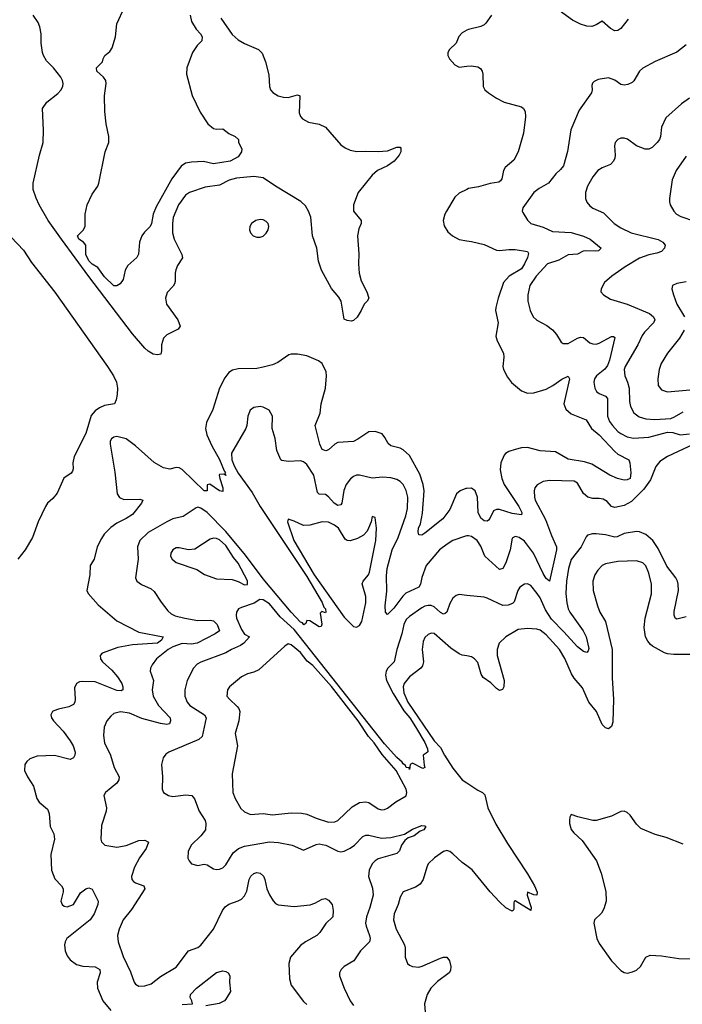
# Model space of a CAD drawing. Header units: inches. Extents: x 1649636 to 1815363, y 506543 to 641975.
# Tile 559 of 656: x 1777125 to 1781385, y 571047 to 577381. Entities that reach past the tile are written whole.
import ezdxf

# ---------------------------------------------------------------- set-up
doc = ezdxf.new("R2010")
doc.units = ezdxf.units.IN
doc.header["$MEASUREMENT"] = 0
doc.layers.add('B7577', color=7, linetype='Continuous')
doc.layers.add('B7587', color=7, linetype='Continuous')

msp = doc.modelspace()

# ---------------------------------------------------------------- linework, layer by layer
at = {"layer": 'B7577', "color": 5}
for points, elevation in [([(1778220.1, 577410), (1778230.1, 577370), (1778259.2, 577319.2), (1778286.5, 577290), (1778298.5, 577270), (1778295.1, 577244.9), (1778266.3, 577213.7), (1778236.3, 577170), (1778198.4, 577070), (1778197.1, 577030), (1778233, 576893), (1778285.8, 576785.8), (1778334, 576710), (1778370, 576681.7), (1778390, 576677.4), (1778430, 576679.3), (1778469, 576649), (1778510.8, 576630), (1778531, 576610), (1778531.3, 576590), (1778552, 576550), (1778551.3, 576530), (1778530, 576499), (1778478, 576470), (1778370, 576453.6), (1778307.5, 576467.5), (1778230, 576465.3), (1778190, 576457.7), (1778162.1, 576437.9), (1778103.3, 576356.7), (1778002.1, 576177.9), (1777984, 576130), (1777972.8, 576070), (1777963.8, 576050), (1777926.9, 576013.1), (1777910.3, 575990), (1777895.8, 575950), (1777887.9, 575872.1), (1777877.3, 575850), (1777819.5, 575800.5), (1777803, 575770), (1777790, 575708.7), (1777770, 575682), (1777750, 575668.7), (1777731, 575669), (1777670, 575726.6), (1777626.2, 575786.2), (1777590, 575808.7), (1777569.9, 575830), (1777549.1, 575870), (1777549.6, 575930), (1777536, 575950), (1777504.5, 575970), (1777497, 575990), (1777532.8, 576027.2), (1777545.4, 576050), (1777545.7, 576130), (1777558.3, 576190), (1777590, 576258.8), (1777626.6, 576310), (1777634.5, 576330), (1777674, 576530), (1777696.9, 576590), (1777698.7, 576630), (1777680.5, 576710), (1777672.4, 576790), (1777669.8, 576890), (1777681.5, 576970), (1777678.5, 576990), (1777664.2, 577010), (1777621.6, 577050), (1777618, 577070), (1777658, 577110), (1777661.6, 577130), (1777671.6, 577150), (1777704, 577176), (1777720.2, 577199.8), (1777741, 577270), (1777750, 577354.9), (1777798.1, 577461.9)], 560), ([(1778418.7, 577390), (1778490, 577285.7), (1778530, 577252), (1778570, 577228.4), (1778661, 577190), (1778684.4, 577164.4), (1778704.9, 577110), (1778725.5, 577025.5), (1778730.4, 576950), (1778738, 576930), (1778751.9, 576911.9), (1778786, 576890), (1778821.4, 576881.4), (1778850, 576881.1), (1778910, 576897.6), (1778926.8, 576890), (1778922.2, 576782.2), (1778930, 576757.3), (1778943.4, 576743.4), (1778982.4, 576722.4), (1779050, 576708.9), (1779090, 576690.3), (1779190, 576575.5), (1779216.9, 576556.9), (1779250, 576542), (1779292.8, 576532.7), (1779350, 576535.9), (1779430, 576532.1), (1779490, 576538), (1779550, 576561.3), (1779570, 576560.7), (1779574.6, 576554.6), (1779574.9, 576530), (1779565.3, 576510), (1779531.6, 576470), (1779490, 576439.8), (1779426, 576410), (1779390, 576380.7), (1779301.6, 576270), (1779270.3, 576190), (1779271.8, 576150), (1779320.5, 576090), (1779320.5, 576070), (1779305, 576035.1), (1779297.3, 575990), (1779305.5, 575874.5), (1779303.1, 575810), (1779307.4, 575750), (1779321.1, 575701.1), (1779357.6, 575630), (1779370.4, 575590), (1779358.8, 575570), (1779338.8, 575550), (1779320.7, 575510), (1779293.7, 575466.3), (1779270, 575446), (1779258, 575442), (1779230, 575445.2), (1779210, 575454), (1779190.9, 575570.9), (1779176, 575596), (1779130, 575651.8), (1779064.5, 575770), (1779046.8, 575826.9), (1779035.9, 575910), (1779006.7, 575990), (1778997.3, 576110), (1778982.2, 576150), (1778963, 576183), (1778931.7, 576211.7), (1778770, 576309.5), (1778690, 576363.2), (1778630, 576373), (1778517.8, 576362.2), (1778472.1, 576347.9), (1778410, 576316.7), (1778317.1, 576302.9), (1778216.3, 576270), (1778190, 576252.4), (1778145, 576190), (1778111.5, 576108.5), (1778106.6, 576070), (1778107.3, 576010), (1778117, 575970), (1778168.1, 575870), (1778172.1, 575847.9), (1778139.7, 575800.3), (1778128.2, 575771.8), (1778123.6, 575750), (1778123.9, 575696.1), (1778119.3, 575680.7), (1778112.6, 575667.4), (1778073.8, 575626.2), (1778061.6, 575590), (1778068.5, 575550), (1778142.6, 575450), (1778156.4, 575410), (1778143, 575390), (1778070, 575353.6), (1778048.9, 575331.1), (1778036.5, 575290), (1778036.5, 575250), (1778031.4, 575228.6), (1778010, 575223.9), (1777982.9, 575230), (1777950, 575249.3), (1777930, 575268.3), (1777850, 575360.7), (1777569.4, 575729.4), (1777392.6, 575970), (1777307.7, 576090), (1777249.9, 576190), (1777230, 576232), (1777211.7, 576288.3), (1777211.8, 576330), (1777251.6, 576510), (1777275.1, 576590), (1777277.4, 576670), (1777271.6, 576810), (1777298.7, 576850), (1777370, 576904.9), (1777390, 576927), (1777401.7, 576950), (1777405.4, 576970), (1777401.1, 576990), (1777388.3, 577010), (1777341.7, 577070), (1777296.2, 577116.2), (1777277.4, 577150), (1777270.7, 577170), (1777262.9, 577230), (1777264, 577290), (1777254.9, 577334.9), (1777242.9, 577362.9), (1777212.4, 577410)], 580), ([(1780000, 577312.4), (1779970, 577295.6), (1779947.9, 577272.1), (1779930.4, 577230), (1779887.7, 577190), (1779876.3, 577170), (1779876.3, 577150), (1779887.3, 577130), (1779922, 577090), (1779950, 577074.4), (1780000, 577080.8)], 620), ([(1780000, 576289), (1779950, 576265.1), (1779921.7, 576238.3), (1779869, 576150), (1779857.8, 576130), (1779847.6, 576090), (1779853.8, 576053.8), (1779876.5, 576016.5), (1779907.3, 575990), (1779950, 575966), (1780000, 575958.1)], 620), ([(1777070, 575982.2), (1777150, 575897.3), (1777199.9, 575819.9), (1777350, 575627.7), (1777690, 575150), (1777728.2, 575090), (1777746.6, 575050), (1777754.2, 575010), (1777750.9, 574970), (1777745, 574935), (1777735.3, 574910), (1777670, 574897.9), (1777637, 574883), (1777610, 574865), (1777585.4, 574834.6), (1777550, 574718.3), (1777475, 574570), (1777467.4, 574530), (1777469.2, 574490.8), (1777464.2, 574475.8), (1777455.5, 574464.5), (1777409.1, 574430.9), (1777365.6, 574334.4), (1777338.4, 574301.6), (1777303.5, 574270), (1777290.1, 574249.9), (1777243.5, 574150), (1777206.3, 574050), (1777159.7, 573970), (1777113.6, 573910)], 580), ([(1780000, 574366), (1779994.1, 574365.9), (1779956.4, 574350), (1779934, 574330), (1779889.6, 574230.4), (1779845.8, 574170), (1779730, 574076.9), (1779710, 574065.6), (1779690, 574066), (1779686.9, 574086.9), (1779689.8, 574109.8), (1779701.2, 574138.8), (1779714.3, 574205.7), (1779726.2, 574350), (1779719.4, 574390), (1779698, 574458), (1779630, 574576.9), (1779590, 574614.8), (1779570, 574623.9), (1779510, 574638.7), (1779493.6, 574653.6), (1779473.1, 574693.1), (1779455.8, 574715.8), (1779410, 574731.9), (1779370, 574728.7), (1779298.4, 574681.6), (1779270, 574668), (1779170, 574660.3), (1779150, 574649.8), (1779110, 574614.7), (1779092.4, 574607.6), (1779070, 574616.9), (1779054.2, 574650), (1779024.4, 574770), (1779056.4, 574850), (1779064, 574910), (1779091.1, 575010), (1779097.4, 575090), (1779094.7, 575114.8), (1779068.4, 575168.5), (1779046.6, 575186.6), (1778970, 575218.5), (1778910, 575228.4), (1778870.4, 575229.7), (1778855.1, 575224.9), (1778783.7, 575176.3), (1778750, 575161.1), (1778690, 575144.8), (1778650, 575136.8), (1778530, 575134.8), (1778493, 575127), (1778468.5, 575111.5), (1778443.8, 575076.2), (1778410.2, 575010), (1778365.8, 574874.2), (1778325.5, 574790), (1778319, 574750), (1778328.9, 574710), (1778360.5, 574640.5), (1778410, 574551.1), (1778439, 574479), (1778447.3, 574470), (1778444.7, 574464.7), (1778450, 574449.2), (1778437.2, 574457.2), (1778410, 574455.3), (1778408.1, 574451.9), (1778410.7, 574430), (1778430.4, 574370), (1778430, 574345.2), (1778410, 574349.6), (1778347.7, 574392.3), (1778331, 574389), (1778330.4, 574349.6), (1778310, 574349.8), (1778170, 574487), (1778150, 574497.6), (1778130, 574499.1), (1778090, 574488.9), (1778050, 574497.9), (1777990, 574531.8), (1777870, 574640.4), (1777810, 574683.7), (1777750, 574699.9), (1777730, 574695.7), (1777715.9, 574684), (1777707.1, 574670), (1777705.5, 574650), (1777735.5, 574470), (1777751.8, 574330), (1777767.5, 574307.5), (1777793.7, 574293.7), (1777896.6, 574296.6), (1777915.8, 574290), (1777907.9, 574270), (1777850, 574198), (1777810, 574171.8), (1777750, 574141.5), (1777710, 574113.7), (1777668.3, 574071.7), (1777650, 574044.5), (1777623.1, 573990), (1777604.4, 573910), (1777578.4, 573870), (1777576, 573810), (1777557.1, 573710), (1777564.4, 573690), (1777630, 573615.8), (1777750, 573514.3), (1777890, 573440.6), (1778048, 573410), (1778036.6, 573390), (1778010, 573369.9), (1777850, 573359.2), (1777756.8, 573343.2), (1777654.4, 573305.6), (1777641.3, 573290), (1777643.6, 573270), (1777657.3, 573250), (1777717.3, 573197.3), (1777754.5, 573154.5), (1777780.7, 573110), (1777788.5, 573090), (1777788.4, 573070), (1777776.5, 573063.5), (1777750, 573066), (1777610, 573121), (1777530, 573124.5), (1777510, 573121), (1777489.5, 573110.5), (1777476.5, 573083.5), (1777481.2, 573010), (1777479, 572990), (1777470, 572975.6), (1777440.2, 572959.8), (1777373.8, 572946.2), (1777344.6, 572935.4), (1777334.9, 572930), (1777325.7, 572910), (1777330.3, 572890), (1777342.3, 572870), (1777403.3, 572803.4), (1777450, 572742.7), (1777469.3, 572710), (1777481.2, 572670), (1777479, 572650), (1777470, 572632), (1777450, 572621.3), (1777348.2, 572648.2), (1777236.7, 572643.3), (1777190, 572626.3), (1777170.4, 572610), (1777157.6, 572590), (1777155.8, 572550), (1777174, 572510), (1777213.7, 572450), (1777235.8, 572370), (1777250, 572348), (1777303, 572303), (1777314.9, 572274.9), (1777320.3, 572190), (1777343.5, 572143.5), (1777349.2, 572110), (1777325, 572010), (1777328.6, 571910), (1777350, 571854), (1777394, 571810), (1777404.9, 571790), (1777405.3, 571770), (1777389.2, 571710.8), (1777397.4, 571690), (1777410, 571678.3), (1777430, 571673.6), (1777470, 571689.3), (1777515.8, 571764.2), (1777550, 571788.8), (1777570, 571796.5), (1777590, 571787.3), (1777630.3, 571710), (1777627, 571690), (1777603.8, 571630), (1777577.6, 571590), (1777427.3, 571470), (1777416.3, 571450), (1777412.1, 571430), (1777416.6, 571390), (1777430, 571358.9), (1777450, 571332.3), (1777490, 571303.2), (1777531.5, 571291.5), (1777610, 571288.3), (1777641.1, 571270), (1777643.2, 571250), (1777623.5, 571190), (1777624.7, 571150), (1777659.2, 571070), (1777710, 571006.3)], 620), ([(1780000, 574059.8), (1779990, 574058.8), (1779910, 574029.8), (1779872.2, 574007.8), (1779824.4, 573970), (1779737.6, 573870), (1779710, 573792.3), (1779701.8, 573750), (1779691.7, 573730), (1779607.9, 573692.1), (1779587.3, 573672.7), (1779530, 573594.5), (1779490, 573554.5), (1779477.6, 573570), (1779473.8, 573610), (1779484.1, 573704.1), (1779483.5, 573803.5), (1779488.1, 573850), (1779519.7, 573970), (1779557.6, 574050), (1779606.5, 574190), (1779617, 574237), (1779619.1, 574310), (1779610, 574352), (1779590.9, 574390), (1779570.5, 574410.5), (1779550, 574423.1), (1779510, 574434.2), (1779457.3, 574437.3), (1779390, 574432.5), (1779310, 574449.8), (1779290, 574449.8), (1779270, 574441.7), (1779252.5, 574427.5), (1779223.5, 574390), (1779207.9, 574352.1), (1779195.9, 574270), (1779190, 574259.7), (1779170, 574255.1), (1779145.8, 574270), (1779110, 574312.4), (1779090, 574326), (1779050, 574328.2), (1779039.7, 574339.8), (1779016.4, 574450), (1778970, 574520.4), (1778950, 574536), (1778930, 574542.7), (1778850, 574538.4), (1778810, 574544.8), (1778803.5, 574550), (1778777.2, 574610), (1778766.7, 574686.7), (1778747.3, 574750), (1778749.2, 574830), (1778728.7, 574870), (1778690, 574889.3), (1778670, 574892), (1778630, 574886), (1778607.3, 574870), (1778590.6, 574830), (1778584.9, 574770), (1778578.7, 574750), (1778486.7, 574593.3), (1778487.8, 574550), (1778504.2, 574510), (1778530, 574464.6), (1778618.4, 574338.4), (1778670, 574250.1), (1778970, 573798.7), (1779070, 573631.3), (1779080.7, 573600.7), (1779091, 573590), (1779093, 573570), (1779090, 573566), (1779067.1, 573572.9), (1779056.9, 573563.1), (1779066.8, 573493.2), (1779062, 573478), (1779050, 573476), (1778990, 573514.5), (1778970, 573515.3), (1778963.5, 573496.5), (1778951.9, 573488.1), (1778942, 573502), (1778930, 573505.8), (1778870, 573568.7), (1778690, 573785), (1778575.9, 573935.9), (1778450, 574089.2), (1778330, 574209.9), (1778290, 574238.9), (1778270, 574244.8), (1778258.5, 574241.5), (1778175, 574185), (1778110, 574169.8), (1778070, 574151.7), (1777950, 574081.8), (1777897.3, 574030), (1777881.5, 573990), (1777885.5, 573910), (1777868.5, 573790), (1777878, 573770), (1777907, 573747), (1777970, 573718.7), (1777990, 573702.4), (1778033.8, 573633.8), (1778077.3, 573577.3), (1778098.3, 573558.3), (1778125.3, 573545.3), (1778186.8, 573530), (1778270, 573516.5), (1778350, 573518.9), (1778370, 573513.7), (1778393.7, 573490), (1778410.4, 573450), (1778381.6, 573430), (1778265.3, 573370), (1778230, 573364.5), (1778170, 573367.6), (1778110, 573347.4), (1778079.7, 573330), (1778003.6, 573270), (1777976.5, 573230), (1777966, 573210), (1777963.8, 573190), (1777985.7, 573130), (1777977.2, 573070), (1777982.2, 573030), (1778018, 572970), (1778092.6, 572890), (1778094.9, 572870), (1778087.7, 572852.3), (1778070, 572846), (1778030, 572853.1), (1777910, 572885.4), (1777830, 572919.5), (1777772.4, 572927.6), (1777730, 572917.4), (1777710, 572900.5), (1777686, 572870), (1777667.4, 572830), (1777664.4, 572775.6), (1777670.3, 572730), (1777707.9, 572650), (1777733.1, 572570), (1777764.9, 572510), (1777763.1, 572490), (1777748.5, 572470), (1777676.4, 572410), (1777666, 572390), (1777682.4, 572310), (1777680.3, 572290), (1777650, 572198), (1777646, 572110), (1777650, 572092), (1777672, 572070), (1777750, 572058.3), (1777810, 572068.5), (1777890, 572100.2), (1777930, 572102), (1777952.4, 572090), (1777937.8, 572050), (1777895.8, 571990), (1777863.2, 571930), (1777844.2, 571870), (1777846.7, 571850), (1777856.7, 571836.7), (1777868.4, 571828.4), (1777924, 571810), (1777928.5, 571790), (1777843.4, 571656.6), (1777790.3, 571590), (1777763.7, 571530), (1777753.7, 571490), (1777759, 571450), (1777790, 571355.5), (1777836.5, 571256.5), (1777861.3, 571190), (1777870, 571176.3), (1777890, 571164.4), (1777930, 571165.3), (1777970, 571179.5), (1778030, 571226), (1778130, 571285.3), (1778210, 571390.4), (1778270, 571412.9), (1778290, 571427.4), (1778370.5, 571529.5), (1778428.7, 571651.3), (1778445.5, 571674.5), (1778469.2, 571690.8), (1778530, 571711.9), (1778550, 571723.8), (1778570, 571744.4), (1778585.4, 571774.6), (1778600.2, 571850), (1778610, 571871.3), (1778630, 571889.1), (1778650, 571894.4), (1778670, 571891.6), (1778692.1, 571872), (1778701.3, 571850), (1778714.2, 571790), (1778730.8, 571750.8), (1778753.4, 571713.4), (1778770, 571695.3), (1778786.5, 571686.5), (1778890, 571675.8), (1778992.1, 571687.9), (1779022, 571698), (1779070, 571724), (1779090, 571726.8), (1779110, 571716), (1779133.4, 571690), (1779140.3, 571650), (1779137, 571610), (1779092.6, 571567.4), (1779054.9, 571510), (1779034.6, 571490), (1778962.6, 571450), (1778930, 571426), (1778865.5, 571350), (1778854.4, 571310), (1778858.5, 571210), (1778870.3, 571170), (1778950, 571064.2), (1778970, 571046.5)], 640), ([(1780000, 573677.1), (1779950, 573682.4), (1779930, 573677.6), (1779910, 573659.5), (1779890, 573624.5), (1779870, 573569.6), (1779859.3, 573560.7), (1779850, 573556.4), (1779830, 573568.1), (1779790, 573603.2), (1779770, 573611.5), (1779750, 573613.2), (1779730, 573609), (1779710, 573597), (1779630, 573541), (1779610, 573521.8), (1779594.7, 573490), (1779581.9, 573430), (1779549.5, 573329.5), (1779532.5, 573250), (1779491.4, 573208.6), (1779480.2, 573190), (1779475.9, 573164.1), (1779483.6, 573130), (1779525.8, 573045.8), (1779595, 572935), (1779632.1, 572890), (1779670, 572832.5), (1779730, 572730.2), (1779746.3, 572690), (1779747.9, 572672.1), (1779738.5, 572661.5), (1779718, 572650), (1779724.9, 572584.9), (1779730.4, 572569.6), (1779716.3, 572563.7), (1779650, 572599.3), (1779636, 572590), (1779630, 572558), (1779627.7, 572567.7), (1779610, 572569.8), (1779604.2, 572584.2), (1779590, 572593), (1779584.6, 572604.6), (1779550, 572635), (1779470, 572722.5), (1778890, 573457.7), (1778800.1, 573540.1), (1778730, 573622.3), (1778690, 573649.8), (1778667.9, 573652.1), (1778632, 573628), (1778550, 573600.3), (1778531.8, 573590), (1778518.6, 573570), (1778515.5, 573550), (1778519.2, 573530), (1778550, 573459.1), (1778570, 573428.2), (1778602.8, 573410), (1778565, 573370), (1778544.6, 573355.4), (1778485.7, 573330), (1778450, 573308.9), (1778290, 573247.6), (1778266, 573234), (1778242, 573210), (1778201.6, 573130), (1778187.2, 573070), (1778187.1, 573030), (1778201.8, 572990), (1778219.1, 572970), (1778312.8, 572910), (1778322.8, 572890), (1778297.8, 572770), (1778275.5, 572750), (1778083.8, 572670), (1778064.5, 572655.5), (1778047.1, 572632.9), (1778035.6, 572590), (1778043.2, 572510), (1778040.3, 572430), (1778049.2, 572409.2), (1778080.7, 572390), (1778110, 572383.2), (1778193.5, 572393.5), (1778231.3, 572391.3), (1778249.1, 572369.1), (1778279.6, 572290), (1778316.9, 572230), (1778322, 572210), (1778318.7, 572170), (1778290.2, 572129.8), (1778228.2, 572070), (1778207, 572030), (1778206.7, 571986.7), (1778214, 571970), (1778230.4, 571950.4), (1778270, 571939.3), (1778310, 571948.4), (1778330, 571944.4), (1778370, 571919.5), (1778390, 571914), (1778410, 571915.8), (1778430, 571924.9), (1778450, 571943.8), (1778498.3, 572021.7), (1778530.7, 572049.3), (1778570, 572064.4), (1778730, 572092.5), (1778787.8, 572087.8), (1778876, 572070), (1778950, 572038.3), (1779030, 572074.7), (1779050, 572078.4), (1779070, 572075.9), (1779092.7, 572070), (1779170, 572032.2), (1779190, 572028.3), (1779210, 572031.8), (1779250, 572050.9), (1779276.5, 572070), (1779330, 572126), (1779350, 572134.7), (1779370, 572134.7), (1779450, 572116.6), (1779510, 572120.6), (1779598.3, 572141.7), (1779650, 572172.8), (1779710, 572196.3), (1779730, 572195.8), (1779735.2, 572190), (1779723, 572170), (1779699.7, 572160.3), (1779660.3, 572130), (1779623.1, 572116.9), (1779600, 572100), (1779579.6, 572070), (1779566.4, 572033.6), (1779550, 572017.7), (1779430, 571981.8), (1779409.6, 571970.4), (1779390, 571949.7), (1779371, 571910), (1779366.4, 571870), (1779394, 571794), (1779396.9, 571750), (1779376.5, 571670), (1779355.2, 571610), (1779347.9, 571570), (1779351.3, 571550), (1779374.7, 571490), (1779378.5, 571470), (1779374.6, 571450), (1779316, 571390), (1779273.3, 571326.7), (1779210, 571289.4), (1779190.6, 571270), (1779181.6, 571250), (1779180.4, 571230), (1779210.2, 571150), (1779248.5, 571068.5), (1779270, 571038.4)], 660), ([(1780000, 573287.7), (1779970, 573292.2), (1779950, 573302.1), (1779897.2, 573337.2), (1779790, 573432.8), (1779786.9, 573433.1), (1779770, 573433.6), (1779750, 573425.1), (1779730, 573406.6), (1779718.2, 573381.8), (1779712.6, 573330), (1779721.2, 573250), (1779715, 573224.9), (1779703.1, 573210), (1779630, 573153.6), (1779596.3, 573110), (1779590.1, 573089.9), (1779594, 573050), (1779619.9, 572990), (1779790, 572742.4), (1779830, 572698), (1779855.2, 572650), (1779910, 572565), (1779970, 572490.7), (1780000, 572470.9)], 680), ([(1780000, 571936.9), (1779970, 571958.5), (1779910, 572014.9), (1779890, 572029.1), (1779870, 572035.9), (1779850, 572030.7), (1779791.4, 571988.6), (1779751.5, 571950), (1779741.5, 571930), (1779719.6, 571850), (1779699.3, 571820.7), (1779670, 571801), (1779590, 571771.5), (1779570, 571736), (1779557.7, 571690), (1779532.7, 571630), (1779528.6, 571590), (1779545.4, 571530), (1779599.3, 571430), (1779603.5, 571410), (1779603.9, 571350), (1779618, 571310), (1779630, 571298), (1779649.3, 571289.3), (1779690, 571286.9), (1779712.5, 571292.5), (1779830, 571343.7), (1779850, 571350.3), (1779870, 571350.4), (1779887.3, 571327.3), (1779896, 571290), (1779894.6, 571265.4), (1779884.9, 571250), (1779810, 571192.8), (1779768, 571150), (1779743.9, 571110), (1779728, 571050), (1779732.8, 570970)], 680), ([(1778170, 571046), (1778235.3, 571050), (1778231.8, 571070), (1778221.3, 571090), (1778224, 571110), (1778262, 571150), (1778370, 571236.4), (1778390.7, 571250.7), (1778430, 571262.8), (1778450, 571258.8), (1778464.7, 571250), (1778476, 571230), (1778474, 571190), (1778480.7, 571130), (1778450, 571081.2), (1778440.7, 571070), (1778407.1, 571052.9), (1778322.2, 571037.8)], 620)]:
    msp.add_lwpolyline(points, dxfattribs=dict(at, elevation=elevation))
for points, elevation in [([(1778670, 576096.3), (1778642.8, 576090), (1778615.5, 576070), (1778604.9, 576050), (1778602.4, 576030), (1778608.2, 576010), (1778626.8, 575990), (1778650, 575981.6), (1778670, 575981.6), (1778690, 575988.2), (1778710, 576007.7), (1778721.3, 576030), (1778726, 576050), (1778721.6, 576070), (1778710, 576082.9), (1778690, 576093)], 620), ([(1779390, 574186), (1779384.9, 574150), (1779368.2, 574110), (1779358, 574090), (1779334.5, 574065.5), (1779296.7, 574043.3), (1779250, 574029), (1779230, 574029.8), (1779218.2, 574038.1), (1779174.2, 574110), (1779149.7, 574130), (1779110, 574148.9), (1779070, 574149.8), (1778990, 574128.4), (1778950, 574126.8), (1778890, 574156), (1778850, 574168.7), (1778846.3, 574150), (1778887.4, 574030), (1779018.5, 573810), (1779210, 573536.6), (1779270, 573476.3), (1779290, 573473.4), (1779310, 573483.2), (1779323.4, 573510), (1779350.5, 573630.5), (1779350.4, 573670.4), (1779327.3, 573752.7), (1779332.1, 573770), (1779366.6, 573810), (1779373.3, 573826.7), (1779415.3, 574030), (1779419.6, 574110), (1779410, 574178)], 660), ([(1778370, 574045.6), (1778350, 574038.7), (1778250, 573974.7), (1778210, 573969.6), (1778150, 573983.9), (1778130, 573982.7), (1778110, 573971.1), (1778096.9, 573950), (1778095.3, 573930), (1778104.9, 573910), (1778130, 573888.2), (1778263.4, 573843.4), (1778312, 573812), (1778390, 573784.4), (1778490, 573779), (1778530, 573767.1), (1778570, 573746), (1778590, 573747.7), (1778590, 573771.8), (1778530, 573884.8), (1778500.4, 573920.4), (1778450, 573997.9), (1778410, 574034.5), (1778390, 574043.7)], 660), ([(1778850, 573364.8), (1778830, 573351.3), (1778661.8, 573198.1), (1778630, 573183.1), (1778590, 573173.3), (1778550, 573153.3), (1778473.7, 573090), (1778460.4, 573070), (1778457.1, 573030), (1778472.7, 573010), (1778523.6, 572963.6), (1778534.3, 572950), (1778540.7, 572930), (1778534, 572870), (1778511, 572790), (1778524.7, 572710), (1778491.7, 572530), (1778495.6, 572410), (1778510.3, 572370), (1778545.6, 572305.6), (1778570, 572284.2), (1778608.4, 572268.4), (1778690, 572274.9), (1778750, 572266.5), (1778870, 572279.3), (1778936.7, 572276.7), (1778970, 572270.2), (1779030, 572244.4), (1779110, 572219.7), (1779150, 572221.8), (1779170, 572229.1), (1779262, 572318), (1779310, 572345), (1779349.2, 572349.2), (1779370, 572344.4), (1779430, 572303.9), (1779450, 572298.6), (1779470, 572300.2), (1779490, 572309.1), (1779543.5, 572350), (1779610, 572388), (1779614.7, 572410), (1779609.9, 572430), (1779545.2, 572550), (1779454.6, 572654.6), (1779403.2, 572730), (1779366.3, 572770), (1779299.8, 572870), (1779130, 573092.1), (1779010, 573226.8), (1778974, 573254), (1778930, 573309.3), (1778870, 573359.4)], 680)]:
    msp.add_lwpolyline(points, close=True, dxfattribs=dict(at, elevation=elevation))
at = {"layer": 'B7587', "color": 5}
for points, elevation in [([(1781035.9, 577384.1), (1780990, 577323.5), (1780970, 577311.2), (1780950, 577309.6), (1780923.9, 577323.9), (1780870, 577372), (1780831.5, 577348.5), (1780802.3, 577337.7), (1780770, 577339.8), (1780730, 577352.9), (1780678.4, 577378.4), (1780570, 577456.9)], 620), ([(1780157.1, 577410), (1780121.4, 577358.6), (1780111.6, 577348.4), (1780090, 577337.6), (1780010, 577318), (1780000, 577312.4)], 620), ([(1781410, 577218.5), (1781350, 577172.3), (1781210, 577112), (1781130.3, 577069.7), (1781110, 577049.3), (1781072.8, 576987.2), (1781062.8, 576977.3), (1781035.4, 576964.6), (1781010, 576960.5), (1780990, 576964.7), (1780950, 576991.2), (1780910, 577007.3), (1780843.1, 576996.9), (1780817.5, 576982.5), (1780808.2, 576971.8), (1780803.4, 576956.6), (1780804.9, 576930), (1780800.7, 576910), (1780721.2, 576798.8), (1780667.9, 576672.1), (1780647.5, 576532.5), (1780619.9, 576440.1), (1780602.6, 576417.3), (1780571.3, 576388.7), (1780524.9, 576330), (1780465, 576295), (1780430.7, 576269.3), (1780359.5, 576170), (1780354.9, 576150), (1780359.5, 576139.5), (1780390.3, 576090.3), (1780410.3, 576070.3), (1780490, 576046.9), (1780550, 576018.8), (1780670, 576011), (1780750, 575989.3), (1780793.1, 575970), (1780862, 575910), (1780846.4, 575893.6), (1780829.2, 575890.8), (1780765.1, 575894.9), (1780748.1, 575891.9), (1780710, 575873.2), (1780650, 575867.9), (1780590, 575834.6), (1780517, 575810), (1780445.2, 575730), (1780403.6, 575670), (1780391.5, 575610), (1780391.4, 575570), (1780406.5, 575510), (1780426, 575470), (1780450, 575447.7), (1780512.9, 575412.9), (1780550, 575385.5), (1780576.5, 575356.5), (1780606.7, 575306.7), (1780618.7, 575298.7), (1780650, 575297.4), (1780710, 575332.4), (1780730, 575338.5), (1780750, 575336), (1780790, 575302.7), (1780810, 575294.7), (1780830, 575294), (1780850, 575300.2), (1780930, 575342.7), (1780942, 575342), (1780950, 575336), (1780915.6, 575190), (1780903.2, 575156.8), (1780886.5, 575133.5), (1780833, 575090), (1780820.7, 575070), (1780815.9, 575050), (1780822, 575010), (1780833.1, 574990), (1780850, 574975.2), (1780890, 574959.1), (1780903.5, 574943.5), (1780903.9, 574830), (1780916.8, 574796.8), (1780935.1, 574770), (1780970, 574732.7), (1780990, 574717.8), (1781030, 574697.6), (1781070, 574688.9), (1781170, 574694.4), (1781290, 574728.1), (1781324.7, 574724.7), (1781370, 574709.4), (1781430, 574716.6)], 640), ([(1780000, 577080.8), (1780030, 577084.6), (1780070, 577077), (1780086.4, 577066.4), (1780097, 577050), (1780101.7, 577030), (1780103.7, 576950), (1780114.4, 576930), (1780139.5, 576910), (1780190, 576875.2), (1780239.1, 576850), (1780350, 576819.6), (1780364.4, 576810), (1780374.9, 576790), (1780376.1, 576756.1), (1780362.9, 576650), (1780330.2, 576530), (1780302, 576478), (1780245.5, 576430), (1780234.9, 576410), (1780224, 576356), (1780216.5, 576343.5), (1780204.8, 576335.2), (1780150, 576327.9), (1780075, 576304.9), (1780010, 576293.8), (1780000, 576289)], 620), ([(1781430, 576875.6), (1781380, 576840), (1781279.5, 576750), (1781250.3, 576690), (1781244.9, 576630), (1781237.4, 576610), (1781223.1, 576590), (1781190, 576558.5), (1781170, 576548.6), (1781146.8, 576546.8), (1781090, 576569.7), (1781031.4, 576611.4), (1781010, 576619.7), (1780990, 576619.7), (1780970.3, 576609.7), (1780953, 576590), (1780948.4, 576570), (1780953.4, 576510), (1780951.7, 576490), (1780942.6, 576470), (1780922.4, 576450), (1780870, 576427.4), (1780842.6, 576410), (1780810, 576369.6), (1780774.9, 576310), (1780761.7, 576270), (1780761.3, 576230), (1780770, 576207.3), (1780790, 576183.1), (1780809.3, 576169.3), (1780878.6, 576138.6), (1780947.2, 576070), (1780990, 576041.8), (1781056.3, 576010), (1781230, 575966.3), (1781259.3, 575950), (1781273.7, 575930), (1781270.3, 575910), (1781250.9, 575889.1), (1781221.4, 575878.6), (1781170, 575869), (1781110, 575847.2), (1781017.4, 575790), (1780932.7, 575730), (1780884, 575690), (1780862.8, 575650), (1780861, 575630), (1780878, 575610), (1780922.3, 575582.3), (1781030, 575551.4), (1781174.4, 575490), (1781200.2, 575470), (1781208.1, 575450), (1781199.2, 575430), (1781140.6, 575370), (1781126.7, 575350), (1781097.8, 575290), (1781016.9, 575150), (1781010.2, 575130), (1781014.2, 575090), (1781031.8, 575050), (1781042.3, 575010), (1781045.6, 574925.6), (1781051.5, 574891.5), (1781072.6, 574852.6), (1781106.3, 574826.3), (1781150, 574813.9), (1781208.4, 574808.4), (1781310, 574816.2), (1781334.6, 574825.4), (1781390, 574858.1)], 660), ([(1781410, 576502.7), (1781346, 576410), (1781320.3, 576350), (1781302.4, 576230), (1781301.3, 576210), (1781306.7, 576190), (1781330.3, 576150), (1781348.4, 576130), (1781375.2, 576115.2), (1781463.9, 576083.9)], 680), ([(1780000, 575958.1), (1780030, 575953.4), (1780110, 575933.8), (1780190, 575898.5), (1780210, 575895.8), (1780270, 575902.8), (1780310, 575901.8), (1780389.1, 575889.1), (1780396.6, 575876.6), (1780390.2, 575850.2), (1780371.1, 575810), (1780350, 575779.1), (1780272, 575730), (1780235.9, 575690), (1780200.7, 575590), (1780185.5, 575530), (1780184.4, 575510), (1780200.9, 575430), (1780186, 575346), (1780194.3, 575314.3), (1780235.3, 575235.3), (1780237.6, 575210), (1780231.5, 575150), (1780235.3, 575130), (1780260.3, 575080.3), (1780286.1, 575046.1), (1780350, 574993.4), (1780390, 574979.3), (1780430, 574980.6), (1780510, 575004.6), (1780552.4, 575027.6), (1780610, 575069.1), (1780650, 575088), (1780659.6, 575070), (1780623.7, 574910), (1780635.5, 574875.5), (1780670, 574844.6), (1780767.7, 574807.7), (1780800.9, 574750), (1780850.8, 574710), (1780950, 574602.6), (1780970, 574585.2), (1781040.5, 574550), (1781048.4, 574530), (1781053.8, 574466.2), (1781050, 574429.4), (1781030, 574420.7), (1781010, 574419.7), (1780967, 574430), (1780918, 574450), (1780802.6, 574522.6), (1780756.7, 574536.7), (1780650, 574554.1), (1780570, 574601.9), (1780470, 574606.5), (1780390, 574628), (1780350, 574626), (1780310, 574616.3), (1780270, 574602.2), (1780248.9, 574590), (1780240.5, 574579.5), (1780217.6, 574530), (1780214.2, 574485.8), (1780224.2, 574430), (1780239, 574390), (1780333.8, 574250), (1780352.6, 574210), (1780350, 574195.3), (1780290, 574204.6), (1780210.3, 574229.7), (1780190, 574231), (1780170, 574220.7), (1780147.6, 574172.4), (1780138.3, 574161.7), (1780130, 574154.3), (1780110, 574157.3), (1780090, 574174.5), (1780072.5, 574210), (1780067.9, 574310), (1780052.4, 574350), (1780030, 574366.3), (1780000, 574366)], 620), ([(1781410, 575694.2), (1781350, 575683), (1781322, 575670), (1781318.4, 575650), (1781327.6, 575610), (1781350.3, 575550), (1781398.5, 575470)], 680), ([(1781396, 575384), (1781367.5, 575332.5), (1781290, 575235.6), (1781249, 575170), (1781236.9, 575130), (1781227.6, 575070), (1781230, 575026.8), (1781250, 575000.4), (1781290, 574986.3), (1781530, 575008.7)], 680), ([(1781459.1, 574650), (1781288.8, 574571.2), (1781241.1, 574538.9), (1781213.9, 574506.1), (1781179.4, 574420.6), (1781138.4, 574361.6), (1781057.8, 574282.2), (1781010, 574255.4), (1780950, 574242), (1780930, 574249.8), (1780901.6, 574281.6), (1780876.7, 574296.7), (1780850, 574301.4), (1780810, 574300.6), (1780776.9, 574310), (1780750, 574332.6), (1780710, 574398.3), (1780690, 574411.6), (1780530, 574416.8), (1780490, 574409.8), (1780451.2, 574388.8), (1780436.5, 574370), (1780431.6, 574350), (1780433.6, 574310), (1780439.7, 574290), (1780505, 574165), (1780542.9, 574062.9), (1780576.1, 573990), (1780575, 573970), (1780530, 573769.6), (1780510, 573785.1), (1780490, 573819.1), (1780427.5, 573950), (1780370, 574025.6), (1780335.1, 574050), (1780310, 574055.8), (1780290, 574046.6), (1780278.3, 573970), (1780250, 573887.3), (1780230, 573849.7), (1780210, 573843.1), (1780114.7, 573930), (1780090, 573994.3), (1780065.8, 574030), (1780030, 574056.5), (1780010, 574060.7), (1780000, 574059.8)], 640), ([(1781410, 573540.3), (1781350, 573524.2), (1781339.3, 573530), (1781331.3, 573550), (1781333.3, 573573.3), (1781359.4, 573710), (1781358.8, 573750), (1781352.9, 573770), (1781342.8, 573790), (1781285, 573865), (1781230, 573979.8), (1781196.2, 574030), (1781150, 574069), (1781110, 574085.5), (1781090, 574087.9), (1781010, 574075.3), (1780966.9, 574053.1), (1780950, 574052), (1780890, 574067.6), (1780830, 574074), (1780806.9, 574073.1), (1780775.8, 574064.2), (1780766, 574054), (1780735.2, 573990), (1780670, 573908.2), (1780652.8, 573850), (1780641.2, 573770), (1780636.4, 573690), (1780642.5, 573630), (1780651.6, 573590), (1780661.6, 573570), (1780747.6, 573450), (1780766.2, 573410), (1780783.1, 573336.9), (1780779.7, 573320.3), (1780770.3, 573309.7), (1780750, 573316.4), (1780710, 573345.6), (1780623.3, 573443.3), (1780543.6, 573523.6), (1780504.2, 573584.2), (1780470, 573660.8), (1780451.1, 573690), (1780410, 573740.3), (1780390, 573751.9), (1780369.4, 573750.6), (1780340.9, 573730), (1780327.2, 573710), (1780304.6, 573635.4), (1780293.7, 573626.3), (1780264.5, 573615.5), (1780230, 573611.6), (1780130, 573660.3), (1780110, 573665.6), (1780000, 573677.1)], 660), ([(1781490, 573296.8), (1781330, 573296.8), (1781290, 573300.7), (1781270, 573308.9), (1781193, 573350), (1781180.6, 573360.6), (1781162.8, 573382.8), (1781148.9, 573410), (1781139.4, 573470), (1781145.7, 573530), (1781187.5, 573687.5), (1781186.5, 573750), (1781170, 573820.7), (1781150, 573866.6), (1781130, 573887.6), (1781090, 573899.8), (1780970, 573895), (1780890, 573879.8), (1780870, 573869.7), (1780840.7, 573839.3), (1780822.8, 573810), (1780810.2, 573770), (1780812.6, 573710), (1780838.6, 573610), (1780855.5, 573570), (1780891.2, 573510), (1780934.7, 573330), (1780934.4, 573145.6), (1780943.2, 573010), (1780937.8, 572862.3), (1780930, 572833.2), (1780910, 572819.3), (1780890, 572824.5), (1780870, 572847.3), (1780833.5, 572930), (1780783.4, 572990), (1780743.6, 573083.6), (1780690, 573145.1), (1780672.3, 573172.3), (1780630, 573272.1), (1780594.7, 573330), (1780510, 573423.9), (1780470, 573453.7), (1780450, 573460.2), (1780390, 573463.7), (1780330, 573457.7), (1780250.3, 573410), (1780206.7, 573370), (1780194.4, 573330), (1780194, 573290), (1780238.5, 573130), (1780238.3, 573090), (1780228.5, 573071.5), (1780210, 573066), (1780190, 573078), (1780154.4, 573114.4), (1780104.4, 573150), (1780090.6, 573170.6), (1780070, 573246), (1780049.7, 573270), (1780030, 573283.2), (1780000, 573287.7)], 680), ([(1780000, 572470.9), (1780070, 572424.7), (1780100.4, 572410), (1780114.9, 572394.9), (1780133.8, 572310), (1780185.2, 572205.2), (1780260.8, 572080.8), (1780390, 571887.2), (1780433.7, 571810), (1780451.8, 571768.2), (1780450, 571749.2), (1780430, 571752.3), (1780390, 571768), (1780386.4, 571750), (1780412.2, 571670), (1780410.5, 571649.5), (1780310, 571712.7), (1780304.7, 571710), (1780302, 571698), (1780301, 571659), (1780298, 571650), (1780290, 571646.6), (1780250, 571668.3), (1780210, 571705.4), (1780150, 571770.9), (1780033, 571913), (1780000, 571936.9)], 680), ([(1781390, 572077.6), (1781280.6, 572120.6), (1781210, 572138.3), (1781117.1, 572177.1), (1781090, 572206), (1781050, 572263.7), (1781030, 572280.7), (1781010, 572289.6), (1780990, 572287.3), (1780930, 572257.6), (1780830, 572229.4), (1780809.6, 572229.6), (1780712.9, 572252.9), (1780670, 572268), (1780661, 572250), (1780658.8, 572230), (1780658.8, 572210), (1780670, 572172), (1780686.8, 572150), (1780739.9, 572099.9), (1780833.4, 571970), (1780863, 571890), (1780892.1, 571772.1), (1780894.4, 571710), (1780879.2, 571660.8), (1780866.2, 571633.8), (1780820.7, 571590), (1780815.5, 571570), (1780834.9, 571470), (1780850, 571438.4), (1780930, 571327.4), (1780990, 571264.9), (1781010, 571252.7), (1781031.9, 571248.1), (1781064.8, 571255.2), (1781090, 571267.3), (1781116, 571290), (1781149.6, 571350.4), (1781177.5, 571362.5), (1781250, 571359.3), (1781362, 571342), (1781470, 571339.1)], 720)]:
    msp.add_lwpolyline(points, dxfattribs=dict(at, elevation=elevation))

doc.saveas('drawing.dxf')
